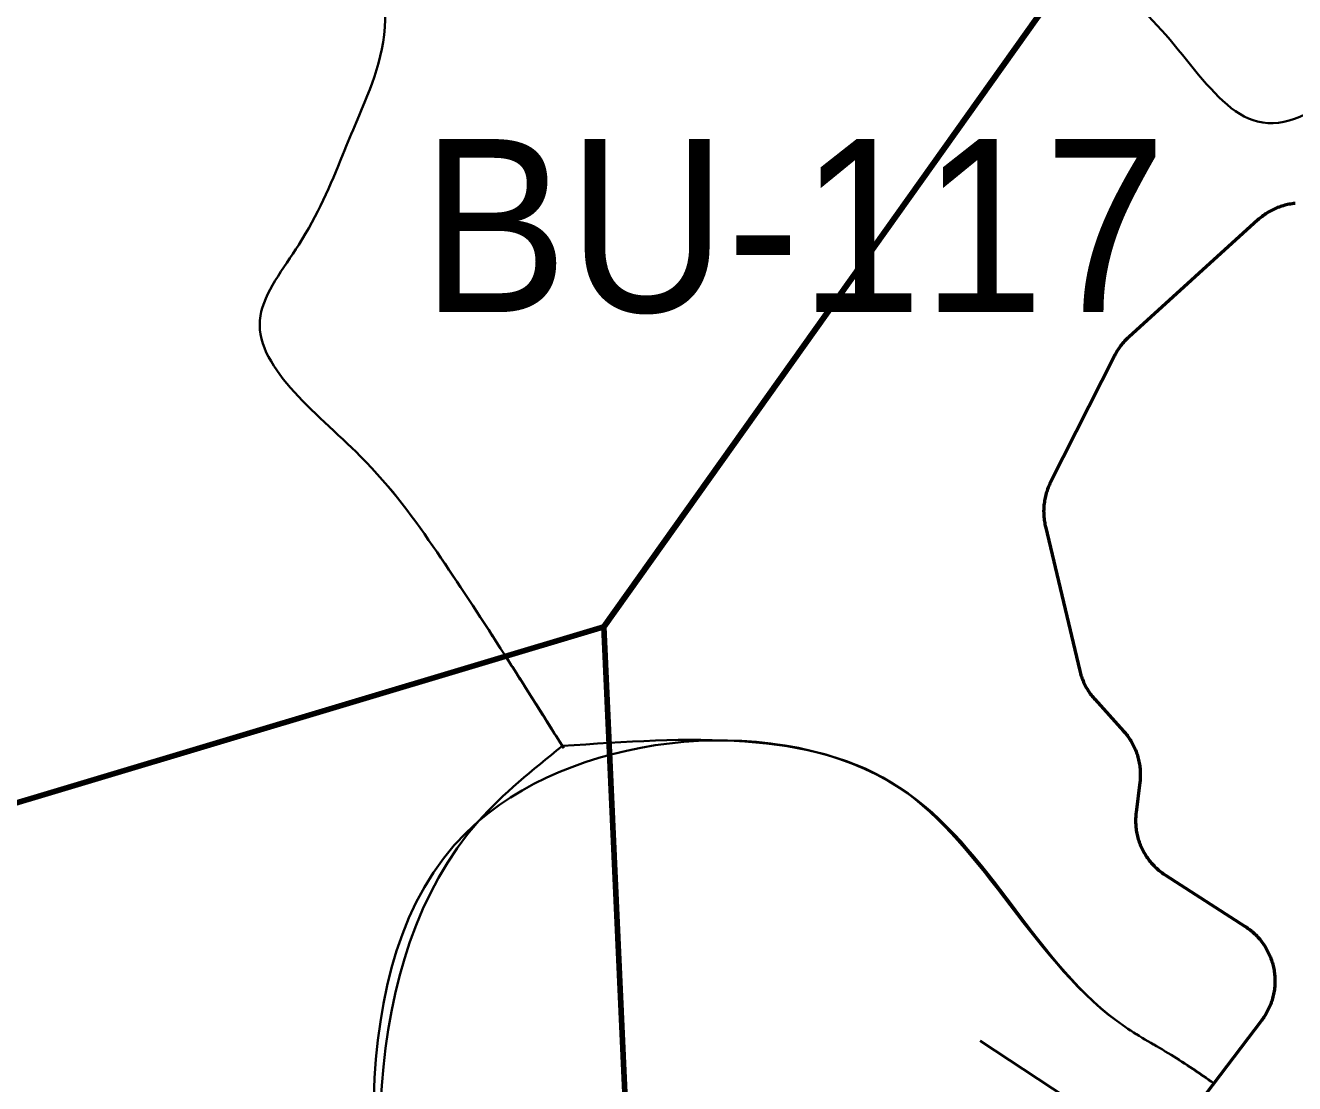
# Model space of a CAD drawing. Extents: x 553962 to 842807, y 8883888 to 9032388.
# Drawn here: x 703744 to 706679, y 8957311 to 8959758 of the extents above; entities that cross this region are included whole.
import ezdxf

# ---------------------------------------------------------------- set-up
doc = ezdxf.new("R2010")
doc.units = 0
doc.header["$LTSCALE"] = 150
for name, color, linetype, lineweight in [('20', 7, 'Continuous', 35), ('40', 7, 'Continuous', 60), ('60', 7, 'Continuous', 53), ('9', 7, 'Continuous', 90)]:
    doc.layers.add(name, color=color, linetype=linetype, lineweight=lineweight)

msp = doc.modelspace()

# ---------------------------------------------------------------- linework, layer by layer
at = {"layer": '20'}
for points in [[(706106.3, 8958682.5), (706107.4, 8958685.7), (706108.7, 8958689), (706110, 8958692.2), (706111.4, 8958695.3), (706112.8, 8958698.5), (706114.3, 8958701.6), (706261.8, 8958993.7), (706263.1, 8958996.3), (706264.8, 8958999.3), (706266.5, 8959002.4), (706268.3, 8959005.3), (706270.2, 8959008.2), (706272.1, 8959011.1), (706274.1, 8959013.9), (706276.2, 8959016.7), (706278.3, 8959019.5), (706280.5, 8959022.2), (706282.7, 8959024.8), (706285.1, 8959027.4), (706287.4, 8959029.9), (706289.8, 8959032.4), (706292.3, 8959034.8), (706294.9, 8959037.1), (706593.4, 8959308), (706595, 8959309.5), (706597.7, 8959311.8), (706600.3, 8959314), (706603.1, 8959316.1), (706605.8, 8959318.2), (706608.7, 8959320.2), (706611.5, 8959322.2), (706614.4, 8959324), (706617.4, 8959325.8), (706620.4, 8959327.6), (706623.4, 8959329.2), (706626.5, 8959330.8), (706629.6, 8959332.4), (706632.8, 8959333.8), (706635.9, 8959335.2), (706639.1, 8959336.5), (706642.4, 8959337.7), (706645.6, 8959338.9), (706648.9, 8959340), (706652.2, 8959341), (706655.6, 8959341.9), (706658.9, 8959342.8), (706662.3, 8959343.6), (706665.7, 8959344.2), (706669.1, 8959344.9), (706672.5, 8959345.4), (706676, 8959345.9), (706679.4, 8959346.2)], [(706312.5, 8957896.4), (706312.1, 8957899.8), (706311.7, 8957903.3), (706311.3, 8957906.7), (706311.1, 8957910.2), (706310.9, 8957913.7), (706310.8, 8957917.1), (706310.8, 8957920.6), (706310.9, 8957924), (706311, 8957927.5), (706311.2, 8957931), (706311.6, 8957934.4), (706312, 8957937.8), (706320.6, 8958006.9), (706320.7, 8958007.7), (706321.1, 8958011.2), (706321.3, 8958014.6), (706321.6, 8958018.1), (706321.7, 8958021.6), (706321.7, 8958025), (706321.7, 8958028.5), (706321.6, 8958032), (706321.4, 8958035.4), (706321.2, 8958038.9), (706320.8, 8958042.3), (706320.4, 8958045.7), (706319.9, 8958049.2), (706319.3, 8958052.6), (706318.6, 8958056), (706317.9, 8958059.4), (706317.1, 8958062.7), (706316.2, 8958066.1), (706315.2, 8958069.4), (706314.1, 8958072.7), (706313, 8958076), (706311.8, 8958079.2), (706310.5, 8958082.5), (706309.2, 8958085.6), (706307.8, 8958088.8), (706306.2, 8958091.9), (706304.7, 8958095), (706303, 8958098.1), (706301.3, 8958101.1), (706299.6, 8958104), (706297.7, 8958107), (706295.8, 8958109.9), (706293.8, 8958112.7), (706291.8, 8958115.5), (706289.7, 8958118.2), (706287.5, 8958121), (706285.2, 8958123.6), (706283, 8958126.2), (706216.4, 8958199.7), (706214.7, 8958201.6), (706212.5, 8958204.2), (706210.3, 8958206.9), (706208.2, 8958209.7), (706206.1, 8958212.5), (706204.1, 8958215.3), (706202.2, 8958218.2), (706200.3, 8958221.1), (706198.5, 8958224), (706196.8, 8958227), (706195.1, 8958230.1), (706193.5, 8958233.2), (706192, 8958236.3), (706190.6, 8958239.4), (706189.2, 8958242.6), (706187.9, 8958245.8), (706186.7, 8958249.1), (706185.5, 8958252.3), (706184.5, 8958255.6), (706183.5, 8958258.9), (706182.6, 8958262.3), (706181.7, 8958265.6), (706102.3, 8958599.3), (706102, 8958600.5), (706101.3, 8958603.9), (706100.6, 8958607.3), (706100.1, 8958610.7), (706099.6, 8958614.1), (706099.1, 8958617.6), (706098.8, 8958621), (706098.5, 8958624.5), (706098.4, 8958627.9), (706098.3, 8958631.4), (706098.2, 8958634.8), (706098.3, 8958638.3), (706098.4, 8958641.8), (706098.7, 8958645.2), (706099, 8958648.7), (706099.3, 8958652.1), (706099.8, 8958655.6), (706100.3, 8958659), (706101, 8958662.4), (706101.6, 8958665.8), (706102.4, 8958669.2), (706103.3, 8958672.5), (706104.2, 8958675.9), (706105.2, 8958679.2), (706106.3, 8958682.5)], [(706619.2, 8957485.2), (706620.6, 8957488.4), (706621.9, 8957491.6), (706623.2, 8957494.8), (706624.4, 8957498.1), (706625.5, 8957501.3), (706626.6, 8957504.6), (706627.5, 8957508), (706628.4, 8957511.3), (706629.2, 8957514.7), (706630, 8957518.1), (706630.6, 8957521.5), (706631.2, 8957524.9), (706631.7, 8957528.3), (706632.1, 8957531.7), (706632.5, 8957535.2), (706632.7, 8957538.7), (706632.9, 8957542.1), (706633, 8957545.6), (706633, 8957549), (706633, 8957552.5), (706632.8, 8957556), (706632.6, 8957559.4), (706632.3, 8957562.9), (706631.9, 8957566.3), (706631.5, 8957569.7), (706630.9, 8957573.2), (706630.3, 8957576.6), (706629.6, 8957580), (706628.8, 8957583.3), (706628, 8957586.7), (706627, 8957590), (706626, 8957593.3), (706625, 8957596.6), (706623.8, 8957599.9), (706622.6, 8957603.2), (706621.3, 8957606.3), (706619.9, 8957609.5), (706618.4, 8957612.7), (706616.9, 8957615.8), (706615.3, 8957618.9), (706613.6, 8957621.9), (706611.9, 8957624.9), (706610.1, 8957627.8), (706608.2, 8957630.8), (706606.3, 8957633.6), (706604.3, 8957636.5), (706602.2, 8957639.2), (706600.1, 8957642), (706597.9, 8957644.6), (706595.6, 8957647.3), (706593.3, 8957649.8), (706590.9, 8957652.4), (706588.5, 8957654.8), (706586, 8957657.2), (706583.4, 8957659.6), (706580.8, 8957661.9), (706578.2, 8957664.1), (706575.5, 8957666.3), (706572.7, 8957668.4), (706569.9, 8957670.4), (706567.1, 8957672.4), (706564.2, 8957674.3), (706379.6, 8957793.1), (706377.8, 8957794.3), (706374.9, 8957796.3), (706372.1, 8957798.3), (706369.3, 8957800.4), (706366.6, 8957802.5), (706363.9, 8957804.7), (706361.3, 8957807), (706358.8, 8957809.3), (706356.2, 8957811.7), (706353.8, 8957814.2), (706351.4, 8957816.7), (706349, 8957819.2), (706346.8, 8957821.8), (706344.5, 8957824.5), (706342.4, 8957827.2), (706340.3, 8957829.9), (706338.3, 8957832.7), (706336.3, 8957835.6), (706334.4, 8957838.5), (706332.6, 8957841.4), (706330.8, 8957844.4), (706329.1, 8957847.4), (706327.5, 8957850.5), (706325.9, 8957853.6), (706324.5, 8957856.7), (706323, 8957859.9), (706321.7, 8957863.1), (706320.5, 8957866.3), (706319.3, 8957869.6), (706318.2, 8957872.8), (706317.1, 8957876.2), (706316.2, 8957879.5), (706315.3, 8957882.8), (706314.5, 8957886.2), (706313.8, 8957889.6), (706313.1, 8957893), (706312.5, 8957896.4)], [(706491.8, 8957311.7), (706602.5, 8957457.5), (706603.2, 8957458.5), (706605.3, 8957461.3), (706607.3, 8957464.1), (706609.2, 8957467), (706611, 8957470), (706612.8, 8957472.9), (706614.5, 8957476), (706616.1, 8957479), (706617.7, 8957482.1), (706619.2, 8957485.2)]]:
    msp.add_lwpolyline(points, dxfattribs=at)
for points in [[(707785.7, 8958421.9), (707807.3, 8958620.1), (707853.7, 8958862.3), (707926.3, 8959048), (707817.4, 8959251.8), (707728.6, 8959457.7), (707692.3, 8959577.6), (707771, 8959763.2), (707879.9, 8959953), (707799.2, 8960068), (707587.5, 8960110.4), (707436.2, 8960113.4), (707366.6, 8960192.1), (707106.4, 8960210.3), (706947, 8959848.7), (706593, 8959535.3), (706275.3, 8959830.5), (705866.9, 8959866.8), (705336, 8960039.4), (705068.2, 8960062.1), (704827.7, 8960062.1), (704575.8, 8960075.7), (704575.8, 8959789.6), (704509.1, 8959534.9), (704478, 8959459.4), (704375.9, 8959250.6), (704287.1, 8959086.2), (704518, 8958761.8), (704695.6, 8958539.7), (704985.5, 8958091.4)], [(707785.1, 8958416.3), (707807.3, 8958620.1), (707853.7, 8958862.3), (707926.3, 8959048), (707817.4, 8959251.8), (707728.6, 8959457.7), (707692.3, 8959577.6), (707771, 8959763.2), (707879.9, 8959953), (707799.2, 8960068), (707587.5, 8960110.4), (707436.2, 8960113.4), (707366.6, 8960192.1), (707106.4, 8960210.3), (706947, 8959848.7), (706593, 8959535.3), (706275.3, 8959830.5), (705866.9, 8959866.8), (705336, 8960039.4), (705068.2, 8960062.1), (704827.7, 8960062.1), (704575.8, 8960075.7), (704575.8, 8959789.6), (704509.1, 8959534.9), (704478, 8959459.4), (704375.9, 8959250.6), (704287.1, 8959086.2), (704518, 8958761.8), (704695.6, 8958539.7), (704988.6, 8958086.5)], [(706492.9, 8957310.7), (706392.8, 8957377.4), (706286.5, 8957442.1), (705765.1, 8957995.1), (704792.3, 8957918.4), (704609.3, 8956603.8), (704637.4, 8956430)], [(704985.8, 8958091.6), (705765.1, 8957995.1), (706286.5, 8957442.1), (706392.8, 8957377.4), (706492, 8957311.3)], [(704985.8, 8958091.6), (705765.1, 8957995.1), (706286.5, 8957442.1), (706392.8, 8957377.4), (706492, 8957311.3)], [(704635.6, 8956441.4), (704609.3, 8956603.8), (704792.3, 8957918.4), (704984.9, 8958091.2)]]:
    msp.add_spline(points, degree=3, dxfattribs=at)
at = {"layer": '40', "lineweight": 35}
msp.add_lwpolyline([(705951.5, 8957409.5), (706855.4, 8956813.9), (708751.3, 8956813.9)], dxfattribs=at)
at = {"layer": '60'}
for points in [[(706679.4, 8959346.2), (706676, 8959345.9), (706672.5, 8959345.4), (706669.1, 8959344.9), (706665.7, 8959344.2), (706662.3, 8959343.6), (706658.9, 8959342.8), (706655.6, 8959341.9), (706652.2, 8959341), (706648.9, 8959340), (706645.6, 8959338.9), (706642.4, 8959337.7), (706639.1, 8959336.5), (706635.9, 8959335.2), (706632.8, 8959333.8), (706629.6, 8959332.4), (706626.5, 8959330.8), (706623.4, 8959329.2), (706620.4, 8959327.6), (706617.4, 8959325.8), (706614.4, 8959324), (706611.5, 8959322.2), (706608.7, 8959320.2), (706605.8, 8959318.2), (706603.1, 8959316.1), (706600.3, 8959314), (706597.7, 8959311.8), (706595, 8959309.5), (706593.4, 8959308), (706294.9, 8959037.1), (706292.3, 8959034.8), (706289.8, 8959032.4), (706287.4, 8959029.9), (706285.1, 8959027.4), (706282.7, 8959024.8), (706280.5, 8959022.2), (706278.3, 8959019.5), (706276.2, 8959016.7), (706274.1, 8959013.9), (706272.1, 8959011.1), (706270.2, 8959008.2), (706268.3, 8959005.3), (706266.5, 8959002.4), (706264.8, 8958999.3), (706263.1, 8958996.3), (706261.8, 8958993.7), (706114.3, 8958701.6), (706112.8, 8958698.5), (706111.4, 8958695.3), (706110, 8958692.2), (706108.7, 8958689), (706107.4, 8958685.7), (706106.3, 8958682.5)], [(706106.3, 8958682.5), (706105.2, 8958679.2), (706104.2, 8958675.9), (706103.3, 8958672.5), (706102.4, 8958669.2), (706101.6, 8958665.8), (706101, 8958662.4), (706100.3, 8958659), (706099.8, 8958655.6), (706099.3, 8958652.1), (706099, 8958648.7), (706098.7, 8958645.2), (706098.4, 8958641.8), (706098.3, 8958638.3), (706098.2, 8958634.8), (706098.3, 8958631.4), (706098.4, 8958627.9), (706098.5, 8958624.5), (706098.8, 8958621), (706099.1, 8958617.6), (706099.6, 8958614.1), (706100.1, 8958610.7), (706100.6, 8958607.3), (706101.3, 8958603.9), (706102, 8958600.5), (706102.3, 8958599.3), (706181.7, 8958265.6), (706182.6, 8958262.3), (706183.5, 8958258.9), (706184.5, 8958255.6), (706185.5, 8958252.3), (706186.7, 8958249.1), (706187.9, 8958245.8), (706189.2, 8958242.6), (706190.6, 8958239.4), (706192, 8958236.3), (706193.5, 8958233.2), (706195.1, 8958230.1), (706196.8, 8958227), (706198.5, 8958224), (706200.3, 8958221.1), (706202.2, 8958218.2), (706204.1, 8958215.3), (706206.1, 8958212.5), (706208.2, 8958209.7), (706210.3, 8958206.9), (706212.5, 8958204.2), (706214.7, 8958201.6), (706216.4, 8958199.7), (706283, 8958126.2), (706285.2, 8958123.6), (706287.5, 8958121), (706289.7, 8958118.2), (706291.8, 8958115.5), (706293.8, 8958112.7), (706295.8, 8958109.9), (706297.7, 8958107), (706299.6, 8958104), (706301.3, 8958101.1), (706303, 8958098.1), (706304.7, 8958095), (706306.2, 8958091.9), (706307.8, 8958088.8), (706309.2, 8958085.6), (706310.5, 8958082.5), (706311.8, 8958079.2), (706313, 8958076), (706314.1, 8958072.7), (706315.2, 8958069.4), (706316.2, 8958066.1), (706317.1, 8958062.7), (706317.9, 8958059.4), (706318.6, 8958056), (706319.3, 8958052.6), (706319.9, 8958049.2), (706320.4, 8958045.7), (706320.8, 8958042.3), (706321.2, 8958038.9), (706321.4, 8958035.4), (706321.6, 8958032), (706321.7, 8958028.5), (706321.7, 8958025), (706321.7, 8958021.6), (706321.6, 8958018.1), (706321.3, 8958014.6), (706321.1, 8958011.2), (706320.7, 8958007.7), (706320.6, 8958006.9), (706312, 8957937.8), (706311.6, 8957934.4), (706311.2, 8957931), (706311, 8957927.5), (706310.9, 8957924), (706310.8, 8957920.6), (706310.8, 8957917.1), (706310.9, 8957913.7), (706311.1, 8957910.2), (706311.3, 8957906.7), (706311.7, 8957903.3), (706312.1, 8957899.8), (706312.5, 8957896.4)], [(706312.5, 8957896.4), (706313.1, 8957893), (706313.8, 8957889.6), (706314.5, 8957886.2), (706315.3, 8957882.8), (706316.2, 8957879.5), (706317.1, 8957876.2), (706318.2, 8957872.8), (706319.3, 8957869.6), (706320.5, 8957866.3), (706321.7, 8957863.1), (706323, 8957859.9), (706324.5, 8957856.7), (706325.9, 8957853.6), (706327.5, 8957850.5), (706329.1, 8957847.4), (706330.8, 8957844.4), (706332.6, 8957841.4), (706334.4, 8957838.5), (706336.3, 8957835.6), (706338.3, 8957832.7), (706340.3, 8957829.9), (706342.4, 8957827.2), (706344.5, 8957824.5), (706346.8, 8957821.8), (706349, 8957819.2), (706351.4, 8957816.7), (706353.8, 8957814.2), (706356.2, 8957811.7), (706358.8, 8957809.3), (706361.3, 8957807), (706363.9, 8957804.7), (706366.6, 8957802.5), (706369.3, 8957800.4), (706372.1, 8957798.3), (706374.9, 8957796.3), (706377.8, 8957794.3), (706379.6, 8957793.1), (706564.2, 8957674.3), (706567.1, 8957672.4), (706569.9, 8957670.4), (706572.7, 8957668.4), (706575.5, 8957666.3), (706578.2, 8957664.1), (706580.8, 8957661.9), (706583.4, 8957659.6), (706586, 8957657.2), (706588.5, 8957654.8), (706590.9, 8957652.4), (706593.3, 8957649.8), (706595.6, 8957647.3), (706597.9, 8957644.6), (706600.1, 8957642), (706602.2, 8957639.2), (706604.3, 8957636.5), (706606.3, 8957633.6), (706608.2, 8957630.8), (706610.1, 8957627.8), (706611.9, 8957624.9), (706613.6, 8957621.9), (706615.3, 8957618.9), (706616.9, 8957615.8), (706618.4, 8957612.7), (706619.9, 8957609.5), (706621.3, 8957606.3), (706622.6, 8957603.2), (706623.8, 8957599.9), (706625, 8957596.6), (706626, 8957593.3), (706627, 8957590), (706628, 8957586.7), (706628.8, 8957583.3), (706629.6, 8957580), (706630.3, 8957576.6), (706630.9, 8957573.2), (706631.5, 8957569.7), (706631.9, 8957566.3), (706632.3, 8957562.9), (706632.6, 8957559.4), (706632.8, 8957556), (706633, 8957552.5), (706633, 8957549), (706633, 8957545.6), (706632.9, 8957542.1), (706632.7, 8957538.7), (706632.5, 8957535.2), (706632.1, 8957531.7), (706631.7, 8957528.3), (706631.2, 8957524.9), (706630.6, 8957521.5), (706630, 8957518.1), (706629.2, 8957514.7), (706628.4, 8957511.3), (706627.5, 8957508), (706626.6, 8957504.6), (706625.5, 8957501.3), (706624.4, 8957498.1), (706623.2, 8957494.8), (706621.9, 8957491.6), (706620.6, 8957488.4), (706619.2, 8957485.2)], [(706619.2, 8957485.2), (706617.7, 8957482.1), (706616.1, 8957479), (706614.5, 8957476), (706612.8, 8957472.9), (706611, 8957470), (706609.2, 8957467), (706607.3, 8957464.1), (706605.3, 8957461.3), (706603.2, 8957458.5), (706602.5, 8957457.5), (706456.8, 8957265.5)]]:
    msp.add_lwpolyline(points, dxfattribs=at)
at = {"layer": '9'}
for points in [[(691582, 8951218.7), (697371.2, 8956056), (705081.2, 8958366.8), (713138.6, 8969695)], [(705081.2, 8958366.8), (705509.2, 8948874.2), (720755.9, 8962863.6), (723053.6, 8963740.6)]]:
    msp.add_lwpolyline(points, dxfattribs=at)

# ---------------------------------------------------------------- texts
at = {"layer": '40', "width": 0.95}
msp.add_text('BU-117', height=400, dxfattribs=at).set_placement((704659, 8959095.1))

doc.saveas('drawing.dxf')
